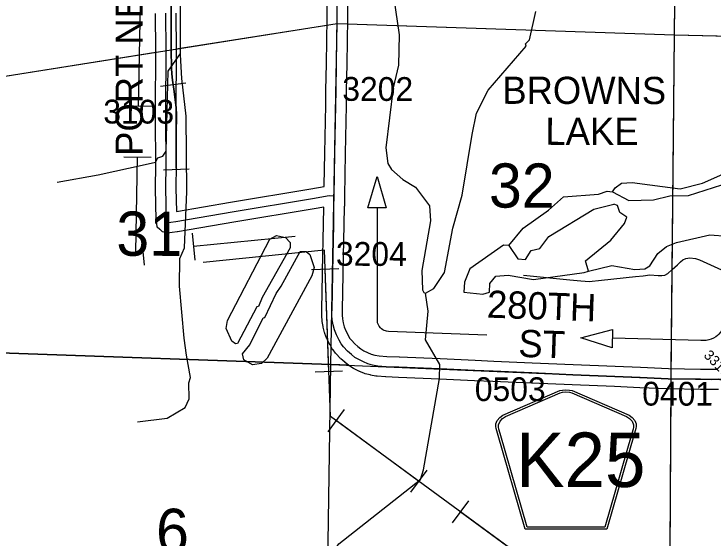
# Model space of a CAD drawing. Extents: x -157.2 to -99.3, y 12.2 to 46.2.
# Drawn here: x -146.803 to -144.748, y 22.687 to 24.227 of the extents above; entities that cross this region are included whole.
import ezdxf

# ---------------------------------------------------------------- set-up
doc = ezdxf.new("R2010")
doc.units = 0
for name, color, linetype in [('tdCoDirctArrow', 7, 'Continuous'), ('tdCoHydroRiver', 7, 'Continuous'), ('tdCoHydroTxtLg', 7, 'Continuous'), ('tdCoPipe', 7, 'Continuous'), ('tdCoRRCL', 7, 'Continuous'), ('tdCoSecRdNmbr', 7, 'Continuous'), ('tdCoSecRdTxt', 7, 'Continuous'), ('tdCoSecRteBand', 7, 'Continuous'), ('tdCoSecRteCL', 7, 'Continuous'), ('tdCoSectLine', 7, 'Continuous'), ('tdCoSectLinePart', 7, 'Continuous'), ('tdCoSectNmbr', 7, 'Continuous'), ('tdCoShieldCoRteHrd', 7, 'Continuous'), ('tdCoStPrkRd', 7, 'Continuous'), ('tdCoSurfAsphaltUnbanded', 7, 'Continuous'), ('tdCoSurfConc', 7, 'Continuous'), ('tdCoTwpBndry', 7, 'Continuous'), ('tdCoTwpBndryShd', 7, 'Continuous')]:
    doc.layers.add(name, color=color, linetype=linetype)

msp = doc.modelspace()

# ---------------------------------------------------------------- linework, layer by layer
at = {"layer": 'tdCoDirctArrow'}
for points in [[(-143.9919, 23.7526), (-144.2911, 23.7574), (-144.3037, 23.757), (-144.3159, 23.7553), (-144.3274, 23.7536), (-144.3413, 23.7486), (-144.3527, 23.7422), (-144.3641, 23.7346), (-144.3846, 23.7142), (-144.7261, 23.2922), (-144.7306, 23.2864), (-144.7353, 23.2823), (-144.7402, 23.2783), (-144.7462, 23.2747), (-144.7537, 23.2712), (-144.7601, 23.2691), (-144.7684, 23.2674), (-144.7835, 23.2674), (-145.0438, 23.274)], [(-145.4127, 23.2834), (-145.7017, 23.2943), (-145.7076, 23.2949), (-145.7111, 23.2957), (-145.7151, 23.2971), (-145.7185, 23.2989), (-145.7223, 23.3017), (-145.7257, 23.3051), (-145.7295, 23.3095), (-145.7323, 23.3152), (-145.7339, 23.32), (-145.7342, 23.3241), (-145.7344, 23.3314), (-145.7341, 23.6573)]]:
    msp.add_lwpolyline(points, dxfattribs=at)
for points in [[(-145.7622, 23.6574), (-145.7348, 23.7498), (-145.7083, 23.6579)], [(-145.0447, 23.2459), (-145.1364, 23.2756), (-145.0438, 23.2998)]]:
    msp.add_lwpolyline(points, close=True, dxfattribs=at)
at = {"layer": 'tdCoHydroRiver'}
for points in [[(-145.6096, 24.538), (-145.6683, 24.4341), (-145.6828, 24.3746), (-145.6862, 24.2736), (-145.6708, 24.1657), (-145.6721, 24.0773), (-145.6885, 24.0099), (-145.7101, 23.8337), (-145.7037, 23.7877), (-145.6932, 23.77), (-145.6595, 23.7405), (-145.6223, 23.7187), (-145.5815, 23.6637), (-145.5782, 23.6193), (-145.6035, 23.4733), (-145.6022, 23.4164), (-145.5978, 23.4083), (-145.5931, 23.4066)], [(-145.5931, 23.4066), (-145.569, 23.42), (-145.5374, 23.4679), (-145.5126, 23.5982), (-145.4857, 23.6952), (-145.4562, 23.8727), (-145.4431, 23.9354), (-145.4093, 24.0038), (-145.2977, 24.1328), (-145.2991, 24.1391), (-145.2877, 24.1514), (-145.2691, 24.2345)], [(-145.0435, 23.7042), (-144.9954, 23.679), (-144.9227, 23.6813), (-144.875, 23.6923), (-144.8197, 23.6937), (-144.7223, 23.7252), (-144.6954, 23.7274), (-144.6315, 23.7522), (-144.5942, 23.7809), (-144.5692, 23.8701), (-144.566, 24.0153), (-144.5524, 24.0465), (-144.5499, 24.0748), (-144.57, 24.1813), (-144.5762, 24.1862)], [(-145.0435, 23.7042), (-145.0352, 23.7166), (-145.0174, 23.7302), (-144.9857, 23.7323), (-144.8443, 23.7134), (-144.779, 23.7302), (-144.6925, 23.7684), (-144.6713, 23.7882), (-144.6507, 23.8413), (-144.6429, 23.8852), (-144.6475, 24.0338)], [(-145.3485, 23.547), (-145.3058, 23.5977), (-145.2315, 23.6505), (-145.1876, 23.6901), (-145.0847, 23.6977), (-145.0592, 23.7063), (-145.0435, 23.7042)], [(-145.3485, 23.547), (-145.3214, 23.5081), (-145.2994, 23.5058), (-145.2827, 23.5321), (-145.2573, 23.5376), (-145.2309, 23.5731), (-145.0988, 23.654), (-145.0399, 23.6678)], [(-145.1142, 23.4713), (-145.1227, 23.5016), (-145.0481, 23.5623), (-145.0086, 23.6115), (-145.0017, 23.6302), (-145.0218, 23.6435), (-145.029, 23.6643), (-145.0399, 23.6678)], [(-146.152, 23.2577), (-146.1628, 23.266), (-146.1789, 23.3029), (-146.175, 23.3264), (-146.0503, 23.5655), (-146.0311, 23.5759), (-146.0044, 23.5703), (-145.9907, 23.5556), (-145.9912, 23.5398), (-146.0733, 23.3941), (-146.0837, 23.3676), (-146.0885, 23.3662), (-146.1456, 23.2591), (-146.152, 23.2577)], [(-144.8558, 23.5559), (-144.7572, 23.5779), (-144.7052, 23.5746), (-144.6755, 23.5641), (-144.6046, 23.5128)], [(-145.3485, 23.547), (-145.3643, 23.5475), (-145.4629, 23.4781), (-145.4784, 23.4391), (-145.4809, 23.4092), (-145.4243, 23.4042), (-145.4051, 23.4099), (-145.4043, 23.4351), (-145.3862, 23.4566), (-145.3498, 23.4601), (-145.2761, 23.4466), (-145.127, 23.467), (-145.1142, 23.4713)], [(-145.1142, 23.4713), (-145.0458, 23.488), (-144.9783, 23.4762), (-144.9483, 23.4784), (-144.9338, 23.4874), (-144.9105, 23.5229), (-144.8846, 23.5442), (-144.8558, 23.5559)], [(-146.1019, 23.1961), (-146.1267, 23.2111), (-146.1309, 23.2286), (-146.1095, 23.2548), (-146.0706, 23.334), (-146.0658, 23.3354), (-146.0319, 23.4054), (-146.017, 23.427), (-145.9616, 23.5294), (-145.9442, 23.5288), (-145.9334, 23.5206), (-145.9205, 23.4822), (-145.9276, 23.4572), (-146.0587, 23.2152), (-146.075, 23.1999), (-146.1019, 23.1961)], [(-145.8544, 22.6604), (-145.8477, 22.6696), (-145.6079, 22.8591), (-145.5991, 22.8872), (-145.5524, 23.1557), (-145.551, 23.1967), (-145.5929, 23.2692), (-145.5853, 23.3542), (-145.5931, 23.4066)]]:
    msp.add_lwpolyline(points, dxfattribs=at)
at = {"layer": 'tdCoPipe'}
for p, q in [((-146.3964, 23.9552), (-146.4766, 23.9568)), ((-146.3994, 23.8053), (-146.4795, 23.8069)), ((-146.4282, 23.5687), (-146.4204, 23.489)), ((-146.279, 23.5834), (-146.2711, 23.5037)), ((-145.8481, 23.478), (-145.9287, 23.4751)), ((-145.8372, 23.1772), (-145.9176, 23.1742)), ((-145.8324, 23.0645), (-145.8801, 22.9995)), ((-145.5896, 22.8865), (-145.6372, 22.8216)), ((-145.467, 22.7966), (-145.5147, 22.7316))]:
    msp.add_line(p, q, dxfattribs=at)
for points in [[(-146.4365, 23.956), (-146.4305, 24.256)], [(-146.4243, 23.5288), (-146.445, 23.5268), (-146.4395, 23.8061)], [(-145.9765, 23.5729), (-146.275, 23.5435)], [(-142.3677, 16.7506), (-142.8901, 18.7108), (-143.0889, 18.7572), (-143.7579, 20.7062), (-144.0253, 20.739), (-145.0295, 22.4258), (-145.8726, 23.0441), (-145.8905, 23.5333), (-146.2464, 23.4972)], [(-145.8774, 23.1757), (-145.8884, 23.4766)], [(-145.6135, 22.854), (-145.8562, 23.032)], [(-145.2481, 22.5861), (-145.4909, 22.7641)]]:
    msp.add_lwpolyline(points, dxfattribs=at)
at = {"layer": 'tdCoRRCL'}
for p, q in [((-146.2979, 24.024), (-146.3722, 24.0141)), ((-146.2879, 23.771), (-146.3629, 23.7684)), ((-146.3016, 23.5401), (-146.2947, 23.7057)), ((-146.296, 23.2241), (-146.3023, 23.2748)), ((-146.2839, 23.1589), (-146.296, 23.2241))]:
    msp.add_line(p, q, dxfattribs=at)
for points in [[(-146.3133, 24.1074), (-146.312, 24.6365), (-146.3179, 24.6493), (-146.2996, 24.6803), (-146.1305, 24.8327), (-146.1015, 24.8507), (-146.0694, 24.9144), (-146.0669, 25.0912), (-146.0728, 25.1056), (-146.051, 25.1444), (-146.0346, 25.1644)], [(-146.3412, 24.3093), (-146.3407, 24.2084), (-146.3404, 24.1665), (-146.3409, 24.1561), (-146.3403, 24.1227), (-146.3395, 24.0677), (-146.3387, 24.0514), (-146.3369, 24.0325), (-146.3324, 23.9992), (-146.3285, 23.9751), (-146.3259, 23.9521), (-146.3253, 23.9298), (-146.3256, 23.8755), (-146.3259, 23.811), (-146.3256, 23.7762), (-146.3254, 23.7697)], [(-146.3254, 23.7697), (-146.3256, 23.7762), (-146.3259, 23.811), (-146.3256, 23.8755), (-146.3253, 23.9298), (-146.3259, 23.9521), (-146.3285, 23.9751), (-146.3324, 23.9992), (-146.3369, 24.0325), (-146.3387, 24.0514), (-146.3395, 24.0677), (-146.3403, 24.1227), (-146.3409, 24.1561), (-146.3404, 24.1665), (-146.3407, 24.2084), (-146.3412, 24.3093)], [(-146.3557, 23.8237), (-146.3497, 24.0588), (-146.3133, 24.1113)], [(-146.2947, 23.7057), (-146.297, 23.9269), (-146.3092, 24.0378), (-146.3133, 24.1074)], [(-146.417, 23.7846), (-146.3867, 23.7915), (-146.38, 23.804), (-146.3656, 23.8098), (-146.3557, 23.8237)], [(-146.6759, 23.7331), (-146.5552, 23.7544), (-146.417, 23.7846)], [(-146.3023, 23.2748), (-146.3163, 23.4269), (-146.3152, 23.509), (-146.3016, 23.5401)], [(-146.4397, 23.0282), (-146.3525, 23.0395), (-146.2994, 23.071), (-146.2875, 23.0959), (-146.2891, 23.1433), (-146.2839, 23.1589)]]:
    msp.add_lwpolyline(points, dxfattribs=at)
at = {"layer": 'tdCoSecRteBand'}
for points in [[(-146.3252, 23.6471), (-146.1666, 23.6742), (-146.1666, 23.6742), (-146.1665, 23.6743), (-145.9305, 23.7137), (-145.9305, 23.7137), (-145.9304, 23.7137), (-145.8911, 23.7202), (-145.8911, 23.7227), (-145.891, 23.7227), (-145.8891, 23.8181), (-145.8865, 23.9592), (-145.886, 24.0017), (-145.886, 24.0018), (-145.886, 24.002), (-145.8844, 24.0819), (-145.8824, 24.2148), (-145.8824, 24.257)], [(-145.8224, 24.257), (-145.8224, 24.2146), (-145.8224, 24.2144), (-145.8224, 24.2141), (-145.8244, 24.081), (-145.8244, 24.0809), (-145.8244, 24.0808), (-145.826, 24.0009), (-145.8265, 23.9584), (-145.8265, 23.9582), (-145.8265, 23.9581), (-145.8292, 23.8169), (-145.8292, 23.8169), (-145.8292, 23.8169), (-145.8316, 23.6918), (-145.8317, 23.6621), (-145.8321, 23.6621), (-145.8322, 23.6602), (-145.8329, 23.6082), (-145.8329, 23.6081), (-145.8329, 23.608), (-145.8358, 23.4694), (-145.8368, 23.4021), (-145.8368, 23.4019), (-145.8368, 23.4018), (-145.8378, 23.3654), (-145.8382, 23.3423), (-145.8374, 23.3317), (-145.8355, 23.32), (-145.8323, 23.308), (-145.8278, 23.2963), (-145.8209, 23.2833), (-145.8161, 23.2746), (-145.8111, 23.2681), (-145.8012, 23.2576), (-145.7919, 23.2495), (-145.7834, 23.2427), (-145.7748, 23.2377), (-145.7633, 23.2319), (-145.7532, 23.2277), (-145.7418, 23.2248), (-145.729, 23.2221), (-145.7067, 23.2204), (-145.6702, 23.2192), (-145.6701, 23.2192), (-145.67, 23.2192), (-145.5498, 23.2143), (-145.5497, 23.2143), (-145.5496, 23.2143), (-145.4468, 23.2095), (-145.3927, 23.2073), (-145.3926, 23.2073), (-145.3926, 23.2073), (-145.2792, 23.2024), (-145.2792, 23.2024), (-145.2792, 23.2024), (-145.1591, 23.1971), (-145.0353, 23.1919), (-145.0353, 23.1919), (-145.0352, 23.1919), (-144.9611, 23.1888), (-144.961, 23.1888), (-144.961, 23.1888), (-144.8787, 23.1852), (-144.7844, 23.1835), (-144.7517, 23.1832)], [(-144.7324, 23.1237), (-144.7506, 23.1232), (-144.7511, 23.1232), (-144.7516, 23.1232), (-144.785, 23.1235), (-144.7851, 23.1235), (-144.7853, 23.1235), (-144.8802, 23.1252), (-144.8806, 23.1252), (-144.8809, 23.1252), (-144.9636, 23.1288), (-145.0378, 23.132), (-145.1616, 23.1371), (-145.1616, 23.1371), (-145.1617, 23.1371), (-145.2818, 23.1425), (-145.3951, 23.1473), (-145.4493, 23.1495), (-145.4494, 23.1495), (-145.4495, 23.1495), (-145.5523, 23.1544), (-145.6723, 23.1592), (-145.7094, 23.1605), (-145.7101, 23.1605), (-145.7108, 23.1605), (-145.7354, 23.1625), (-145.7354, 23.1625), (-145.7354, 23.1625), (-145.7356, 23.1625), (-145.7374, 23.1626), (-145.7393, 23.163), (-145.7546, 23.1662), (-145.7553, 23.1663), (-145.7561, 23.1665), (-145.7702, 23.1701), (-145.7721, 23.1707), (-145.774, 23.1714), (-145.7871, 23.1768), (-145.7883, 23.1772), (-145.7894, 23.1778), (-145.8028, 23.1846), (-145.8036, 23.185), (-145.8044, 23.1855), (-145.8156, 23.1921), (-145.8174, 23.1931), (-145.819, 23.1944), (-145.8297, 23.203), (-145.8302, 23.2034), (-145.8307, 23.2038), (-145.8417, 23.2133), (-145.8428, 23.2142), (-145.8438, 23.2154), (-145.8558, 23.228), (-145.8568, 23.2291), (-145.8577, 23.2303), (-145.865, 23.2398), (-145.8664, 23.2415), (-145.8675, 23.2435), (-145.8735, 23.2544), (-145.8737, 23.2548), (-145.8739, 23.2551), (-145.8817, 23.2699), (-145.8824, 23.2714), (-145.883, 23.2729), (-145.8889, 23.2877), (-145.8895, 23.2894), (-145.89, 23.2912), (-145.8939, 23.3063), (-145.8942, 23.3075), (-145.8944, 23.3088), (-145.8968, 23.3231), (-145.8971, 23.3245), (-145.8972, 23.3259), (-145.8982, 23.3393), (-145.8983, 23.3407), (-145.8982, 23.3421), (-145.8977, 23.3667), (-145.8977, 23.3668), (-145.8977, 23.3669), (-145.8968, 23.4032), (-145.8958, 23.4704), (-145.8958, 23.4705), (-145.8958, 23.4706), (-145.8929, 23.6091), (-145.8922, 23.6592), (-145.9207, 23.6545), (-146.1566, 23.6151), (-146.322, 23.5867), (-146.3227, 23.5866), (-146.3235, 23.5865), (-146.3377, 23.5848), (-146.3443, 23.5839), (-146.3501, 23.5831), (-146.3558, 23.5845), (-146.3587, 23.5852), (-146.3659, 23.587), (-146.3714, 23.5919), (-146.3735, 23.5938), (-146.3736, 23.5939), (-146.3818, 23.6011), (-146.3833, 23.6119), (-146.3843, 23.6186), (-146.3846, 23.6204), (-146.3847, 23.6223), (-146.3866, 23.7143), (-146.3866, 23.7148), (-146.3866, 23.7153), (-146.3859, 23.7828), (-146.3867, 23.9196), (-146.3869, 23.9409), (-146.3869, 23.9411), (-146.3869, 23.9413), (-146.3856, 24.1203), (-146.3869, 24.229)], [(-146.3269, 24.2297), (-146.3256, 24.1207), (-146.3256, 24.1204), (-146.3256, 24.1202), (-146.3269, 23.9411), (-146.3267, 23.92), (-146.3259, 23.783), (-146.3259, 23.7827), (-146.3259, 23.7824), (-146.3266, 23.7151), (-146.3252, 23.6471)], [(-144.7517, 23.1832), (-144.7349, 23.1837)]]:
    msp.add_lwpolyline(points, dxfattribs=at)
at = {"layer": 'tdCoSecRteCL'}
for points in [[(-145.8616, 23.6922), (-145.8592, 23.8175), (-145.8565, 23.9587), (-145.856, 24.0014), (-145.8544, 24.0814), (-145.8524, 24.2146), (-145.8524, 24.257), (-145.8521, 24.3428), (-145.8526, 24.418), (-145.8529, 24.4878), (-145.8529, 24.5877), (-145.8534, 24.6905), (-145.8531, 24.7625), (-145.8536, 24.8602), (-145.8536, 24.9302), (-145.8535, 24.9665)], [(-145.8616, 23.6922), (-145.876, 23.6923), (-145.9256, 23.6841), (-146.1616, 23.6447), (-146.327, 23.6163), (-146.3416, 23.6146), (-146.3485, 23.6136), (-146.3515, 23.6143), (-146.3536, 23.6162), (-146.3537, 23.6163), (-146.3547, 23.623), (-146.3566, 23.7149), (-146.3559, 23.7828), (-146.3567, 23.9198), (-146.3569, 23.9411), (-146.3556, 24.1204), (-146.3569, 24.2294)], [(-144.7332, 23.1537), (-144.7514, 23.1532), (-144.7847, 23.1535), (-144.8796, 23.1552), (-144.9623, 23.1588), (-145.0365, 23.162), (-145.1603, 23.1671), (-145.2805, 23.1724), (-145.3939, 23.1773), (-145.4481, 23.1795), (-145.551, 23.1844), (-145.6712, 23.1892), (-145.7084, 23.1904), (-145.733, 23.1924), (-145.7332, 23.1924), (-145.7486, 23.1955), (-145.7627, 23.1992), (-145.7758, 23.2045), (-145.7892, 23.2114), (-145.8004, 23.2179), (-145.8111, 23.2264), (-145.822, 23.2359), (-145.8339, 23.2486), (-145.8412, 23.2581), (-145.8473, 23.269), (-145.8551, 23.2838), (-145.8609, 23.2987), (-145.8648, 23.3138), (-145.8673, 23.3281), (-145.8682, 23.3415), (-145.8677, 23.3661), (-145.8668, 23.4026), (-145.8658, 23.4699), (-145.8629, 23.6086), (-145.8622, 23.6607), (-145.8616, 23.6922)], [(-144.8682, 23.4761), (-144.8529, 23.4899), (-144.8439, 23.4986), (-144.8365, 23.5051), (-144.8278, 23.5087), (-144.8159, 23.5109), (-144.7995, 23.5089), (-144.7876, 23.5046), (-144.7233, 23.4749), (-144.6526, 23.4442), (-144.6236, 23.4282)]]:
    msp.add_lwpolyline(points, dxfattribs=at)
at = {"layer": 'tdCoSectLine'}
for points in [[(-145.853, 24.1993), (-145.854, 25.2047)], [(-144.8616, 24.1662), (-144.8508, 25.1741)], [(-146.8481, 24.0419), (-145.853, 24.1993)], [(-145.8715, 23.197), (-145.853, 24.1993)], [(-145.853, 24.1993), (-144.8616, 24.1662)], [(-144.8712, 23.155), (-144.8616, 24.1662)], [(-144.8616, 24.1662), (-143.8607, 24.1421)], [(-146.8729, 23.2324), (-145.8715, 23.197)], [(-145.8873, 22.1513), (-145.8715, 23.197)], [(-145.8715, 23.197), (-144.8712, 23.155)], [(-144.8766, 22.1489), (-144.8712, 23.155)], [(-144.8712, 23.155), (-143.8725, 23.1409)]]:
    msp.add_lwpolyline(points, dxfattribs=at)
at = {"layer": 'tdCoSectLinePart'}
for points in [[(-144.8616, 24.1662), (-144.8511, 25.1437)], [(-146.3261, 24.1245), (-145.8831, 24.1945)], [(-145.8231, 24.1983), (-144.8616, 24.1662)], [(-144.8709, 23.185), (-144.8616, 24.1662)], [(-144.8616, 24.1662), (-143.8908, 24.1428)], [(-146.8481, 24.0419), (-146.3861, 24.115)], [(-145.8715, 23.197), (-145.8705, 23.2492)], [(-146.8729, 23.2324), (-145.8715, 23.197)], [(-145.8873, 22.1513), (-145.8715, 23.197)], [(-145.8715, 23.197), (-145.8181, 23.1947)], [(-144.8766, 22.1489), (-144.8713, 23.125)]]:
    msp.add_lwpolyline(points, dxfattribs=at)
at = {"layer": 'tdCoShieldCoRteHrd'}
for points in [[(-145.2999, 22.7128), (-145.3819, 22.9957), (-145.3857, 23.0089), (-145.3865, 23.0148), (-145.3865, 23.0226), (-145.3822, 23.0329), (-145.3749, 23.0414), (-145.3654, 23.0481), (-145.1981, 23.1204), (-145.1906, 23.122), (-145.1802, 23.123), (-145.1697, 23.122), (-145.1622, 23.1204), (-144.9949, 23.0481), (-144.9854, 23.0414), (-144.9781, 23.0329), (-144.9738, 23.0226), (-144.9738, 23.0148), (-144.9746, 23.0089), (-144.9785, 22.9957), (-145.0604, 22.7128)], [(-145.2941, 22.7192), (-145.3738, 22.9944), (-145.3775, 23.0071), (-145.3782, 23.0127), (-145.3782, 23.0202), (-145.3741, 23.0301), (-145.3672, 23.0383), (-145.358, 23.0447), (-145.1974, 23.1141), (-145.1902, 23.1157), (-145.1802, 23.1166), (-145.1701, 23.1157), (-145.1629, 23.1141), (-145.0023, 23.0447), (-144.9932, 23.0383), (-144.9862, 23.0301), (-144.9821, 23.0202), (-144.9821, 23.0127), (-144.9828, 23.0071), (-144.9865, 22.9944), (-145.0663, 22.7192)]]:
    msp.add_lwpolyline(points, close=True, dxfattribs=at)
at = {"layer": 'tdCoStPrkRd'}
msp.add_lwpolyline([(-145.3051, 23.4594), (-145.1691, 23.4455), (-145.1364, 23.4425), (-145.1242, 23.4415), (-145.1117, 23.4412), (-145.0757, 23.4447), (-144.9756, 23.4553), (-144.9538, 23.4575), (-144.934, 23.4605), (-144.9092, 23.4591), (-144.8986, 23.4591), (-144.8899, 23.4597), (-144.8812, 23.4643), (-144.8682, 23.4761)], dxfattribs=at)
at = {"layer": 'tdCoSurfAsphaltUnbanded'}
msp.add_lwpolyline([(-144.8682, 23.4761), (-144.8529, 23.4899), (-144.8439, 23.4986), (-144.8365, 23.5051), (-144.8278, 23.5087), (-144.8159, 23.5109), (-144.7995, 23.5089), (-144.7876, 23.5046), (-144.7233, 23.4749), (-144.6526, 23.4442), (-144.6236, 23.4282)], dxfattribs=at)
at = {"layer": 'tdCoSurfConc'}
msp.add_line((-145.733, 23.1924), (-145.7332, 23.1924), dxfattribs=at)
for points in [[(-145.7332, 23.1924), (-145.7486, 23.1955), (-145.7627, 23.1992), (-145.7758, 23.2045), (-145.7892, 23.2114), (-145.8004, 23.2179), (-145.8111, 23.2264), (-145.822, 23.2359), (-145.8339, 23.2486), (-145.8412, 23.2581), (-145.8473, 23.269), (-145.8551, 23.2838), (-145.8609, 23.2987), (-145.8648, 23.3138), (-145.8673, 23.3281), (-145.8682, 23.3415), (-145.8677, 23.3661), (-145.8668, 23.4026), (-145.8658, 23.4699), (-145.8629, 23.6086), (-145.8622, 23.6607), (-145.8616, 23.6922), (-145.8592, 23.8175), (-145.8565, 23.9587), (-145.856, 24.0014), (-145.8544, 24.0814), (-145.8524, 24.2146), (-145.8524, 24.257)], [(-146.3567, 23.9198), (-146.3569, 23.9411), (-146.3556, 24.1204), (-146.3569, 24.2294)], [(-146.3536, 23.6162), (-146.3537, 23.6163), (-146.3547, 23.623), (-146.3566, 23.7149), (-146.3559, 23.7828), (-146.3567, 23.9198)], [(-145.8616, 23.6922), (-145.876, 23.6923), (-145.9256, 23.6841), (-146.1616, 23.6447), (-146.327, 23.6163), (-146.3416, 23.6146), (-146.3485, 23.6136), (-146.3515, 23.6143), (-146.3536, 23.6162)], [(-145.733, 23.1924), (-145.7084, 23.1904), (-145.6712, 23.1892), (-145.551, 23.1844), (-145.4481, 23.1795), (-145.3939, 23.1773), (-145.2805, 23.1724), (-145.1603, 23.1671), (-145.0365, 23.162), (-144.9623, 23.1588), (-144.8796, 23.1552), (-144.7847, 23.1535), (-144.7514, 23.1532), (-144.7332, 23.1537), (-144.7193, 23.1549), (-144.7081, 23.1574), (-144.6967, 23.1608), (-144.6784, 23.1673), (-144.6646, 23.1741), (-144.6532, 23.181), (-144.6532, 23.181)]]:
    msp.add_lwpolyline(points, dxfattribs=at)
at = {"layer": 'tdCoTwpBndry'}
msp.add_lwpolyline([(-145.8183, 23.1948), (-145.8715, 23.197), (-146.8729, 23.2324), (-146.8972, 23.2298)], dxfattribs=at)
at = {"layer": 'tdCoTwpBndryShd'}
msp.add_lwpolyline([(-146.8729, 23.2324), (-145.8715, 23.197), (-144.8712, 23.155), (-143.8725, 23.1409), (-142.8769, 23.1119), (-141.8842, 23.0634), (-140.8917, 23.0263), (-139.9101, 22.9943), (-138.9141, 22.9595), (-137.92, 22.9236), (-137.2834, 22.8964), (-136.9243, 22.8946), (-135.9317, 22.8553), (-134.9318, 22.8156), (-134.4557, 22.7924)], dxfattribs=at)

# ---------------------------------------------------------------- texts
at = {"layer": 'tdCoHydroTxtLg'}
for s, p in [('BROWNS', (-145.3674, 23.9632)), ('LAKE', (-145.2407, 23.8427))]:
    msp.add_text(s, height=0.08, rotation=359.8892, dxfattribs=at).set_placement(p)
at = {"layer": 'tdCoSecRdNmbr'}
for s, height, rotation, p in [('3202', 0.07, 359.8887, (-145.8378, 23.972)), ('3103', 0.07, 359.8882, (-146.5403, 23.9054)), ('3204', 0.07, 359.8887, (-145.8565, 23.4872)), ('3310', 0.03, 314.8895, (-144.7774, 23.2218)), ('0503', 0.07, 359.889, (-145.4483, 23.0897)), ('0401', 0.07, 359.8894, (-144.9562, 23.0763))]:
    msp.add_text(s, height=height, rotation=rotation, dxfattribs=at).set_placement(p)
at = {"layer": 'tdCoSecRdTxt'}
for s, rotation, p in [('PORT NEAL CIR', 90, (-146.4241, 23.8103)), ('280TH', 357.9705, (-145.4136, 23.335)), ('ST', 357.9705, (-145.3212, 23.2197))]:
    msp.add_text(s, height=0.08, rotation=rotation, dxfattribs=at).set_placement(p)
at = {"layer": 'tdCoSectNmbr'}
for s, rotation, p in [('32', 359.889, (-145.4069, 23.6582)), ('31', 359.8884, (-146.502, 23.5167)), ('6', 359.8882, (-146.3853, 22.6432))]:
    msp.add_text(s, height=0.13, rotation=rotation, dxfattribs=at).set_placement(p)
at = {"layer": 'tdCoShieldCoRteHrd'}
msp.add_text('K25', height=0.16, dxfattribs=at).set_placement((-145.3273, 22.8371))

doc.saveas('drawing.dxf')
